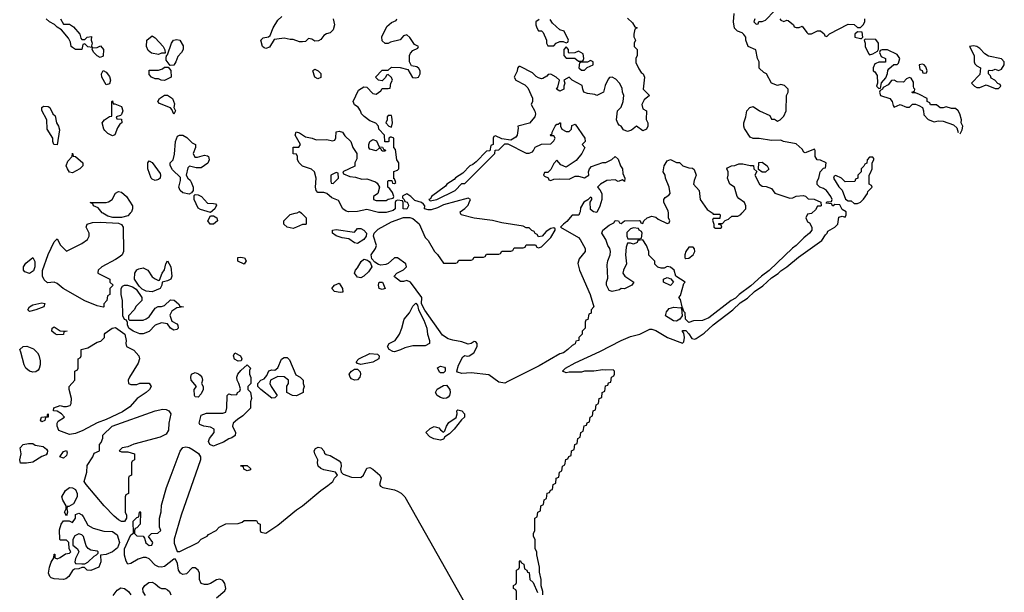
# Model space of a CAD drawing. Header units: inches. Extents: x 2601682 to 2755810, y 449311 to 584050.
# Tile 370 of 505: x 2713905 to 2720329, y 497526 to 501264. Entities that reach past the tile are written whole.
import ezdxf

# ---------------------------------------------------------------- set-up
doc = ezdxf.new("R2010")
doc.units = ezdxf.units.IN
doc.header["$MEASUREMENT"] = 0
for name, color, linetype in [('C7419', 7, 'Continuous'), ('C7510', 7, 'Continuous'), ('C7520', 7, 'Continuous')]:
    doc.layers.add(name, color=color, linetype=linetype)

msp = doc.modelspace()

# ---------------------------------------------------------------- linework, layer by layer
at = {"layer": 'C7419', "color": 2, "elevation": 2}
for points in [[(2714450, 499388), (2714410, 499395.3), (2714330, 499429.4), (2714189.8, 499509.8), (2714150, 499541.6), (2714130, 499549.6), (2714086, 499546), (2714065.1, 499565.1), (2714054.5, 499590), (2714053.8, 499626.2), (2714090, 499731.3), (2714130, 499814), (2714150, 499834), (2714171.1, 499791.1), (2714210, 499752), (2714310, 499802), (2714348, 499830), (2714358, 499850), (2714358, 499870), (2714338, 499910), (2714346, 499930), (2714380.2, 499939.8), (2714430, 499942.8), (2714550, 499936), (2714570, 499926), (2714580.7, 499910), (2714583, 499750), (2714573.4, 499730), (2714561.1, 499718.9), (2714530, 499697.6), (2714441, 499650), (2714418, 499630), (2714414, 499614), (2714414, 499610), (2714494, 499570), (2714494, 499550), (2714514, 499530), (2714494, 499510), (2714494, 499470), (2714478, 499462), (2714474, 499430), (2714454, 499410), (2714454, 499390)], [(2715170, 499929.5), (2715148.7, 499930), (2715132.7, 499950), (2715150, 499984.7), (2715170, 499982.8), (2715190.8, 499970), (2715194.8, 499950)], [(2716110, 499802), (2716090, 499808), (2716052.7, 499832.7), (2716010, 499839.3), (2715970, 499854), (2715946, 499870), (2715946, 499890), (2715970, 499894), (2716090, 499878), (2716110, 499902), (2716130, 499901), (2716150.6, 499890.6), (2716167.3, 499870), (2716164.9, 499850), (2716150.4, 499829.6)], [(2717910, 499906), (2717890, 499898), (2717866, 499874), (2717866, 499850), (2717872.7, 499832.7), (2717950, 499834), (2717962, 499838), (2717966, 499870), (2717962, 499882), (2717946, 499890), (2717942, 499902)], [(2718298, 499778), (2718270, 499778), (2718251.3, 499750), (2718244.7, 499730), (2718244.7, 499710), (2718250, 499706), (2718270, 499706.8), (2718299, 499730), (2718308.7, 499750), (2718308, 499768)], [(2713970, 499607), (2713939.1, 499619.1), (2713929.6, 499630), (2713929.6, 499650), (2713946, 499674), (2713990, 499710.8), (2714004.5, 499684.5), (2714003.8, 499650), (2713996, 499624)], [(2714770, 499486.6), (2714730, 499492.7), (2714705.2, 499505.2), (2714684, 499524), (2714653.2, 499570), (2714656, 499610), (2714669.6, 499630.4), (2714681.6, 499638.4), (2714710, 499644.9), (2714741, 499630), (2714770, 499586), (2714790, 499571.3), (2714810, 499562), (2714816.4, 499563.6), (2714835.3, 499610), (2714849.3, 499630.7), (2714858, 499670), (2714870, 499690.8), (2714891.3, 499650), (2714898, 499590), (2714891.3, 499570), (2714870, 499559), (2714834, 499550), (2714832, 499530), (2714822, 499510)], [(2715370, 499669), (2715327.9, 499687.9), (2715329.3, 499710.7), (2715346.3, 499713.7), (2715370.8, 499710), (2715382.8, 499690)], [(2716130, 499579.3), (2716110, 499583.7), (2716089.3, 499610), (2716095.3, 499630), (2716110, 499644.7), (2716133.8, 499686.2), (2716150, 499700.7), (2716174.4, 499694.4), (2716185.2, 499685.2), (2716194.8, 499674.8), (2716202.8, 499650), (2716181.4, 499618.6), (2716150, 499588.7)], [(2718150, 499528), (2718106, 499550), (2718106, 499570), (2718130, 499582), (2718152.7, 499572.7), (2718171.3, 499550)], [(2714622, 499302), (2714710, 499302), (2714730, 499311.3), (2714750, 499324.7), (2714790, 499381), (2714809.3, 499390.7), (2714830, 499390.8), (2714850, 499398.8), (2714890, 499436.3), (2714912.5, 499432.5), (2714942, 499410), (2714950, 499394), (2714974, 499390), (2714930, 499384), (2714898.8, 499361.2), (2714885.4, 499334.6), (2714896.9, 499296.9), (2714930, 499278.8), (2714937.3, 499270), (2714938.8, 499250), (2714930, 499241.2), (2714910, 499237.2), (2714889.6, 499249.6), (2714870, 499278), (2714830, 499285.2), (2714790, 499269.2), (2714750, 499229.2), (2714710, 499213.2), (2714690, 499214), (2714646, 499230), (2714618, 499250), (2714608, 499272), (2714608, 499288), (2714602, 499302), (2714590, 499306), (2714578, 499330), (2714575.3, 499430), (2714568, 499470), (2714568, 499510), (2714575.3, 499524.7), (2714589, 499531), (2714609.1, 499530.9), (2714641, 499521), (2714664.7, 499504.7), (2714702, 499450), (2714702, 499430), (2714665.4, 499394.6), (2714652, 499370), (2714614, 499330), (2714614, 499310)], [(2715996.9, 499483.1), (2715958, 499490), (2715942, 499510), (2715958, 499530), (2715990, 499544.7), (2716011.6, 499508.4), (2716014, 499486), (2716010, 499486)], [(2716270, 499502.7), (2716249.5, 499509.5), (2716245.2, 499530), (2716249.4, 499550.6), (2716272, 499550), (2716290, 499509)], [(2713970, 499358), (2713958, 499370), (2713969, 499390), (2713990, 499402.8), (2714050, 499416), (2714070, 499412), (2714062, 499390), (2714010, 499369.3)], [(2716550, 499134), (2716470, 499136), (2716418, 499122), (2716390, 499109.3), (2716350, 499096), (2716338.6, 499098.6), (2716315.3, 499110), (2716305.2, 499130), (2716315.3, 499150), (2716355.3, 499170), (2716382, 499210), (2716399, 499250), (2716414, 499310), (2716449.2, 499350), (2716470, 499394), (2716490, 499414), (2716499.6, 499399.6), (2716506, 499370), (2716542, 499302), (2716561, 499250), (2716566, 499210), (2716578, 499170), (2716578, 499150)], [(2714150, 499206.6), (2714138, 499210), (2714115.3, 499230), (2714118, 499250), (2714130, 499258), (2714170, 499232), (2714214, 499230), (2714194, 499226), (2714190, 499209.4)], [(2714630, 498882), (2714670, 498882), (2714690, 498892), (2714750, 498892), (2714762, 498870), (2714751.3, 498850), (2714731.3, 498830), (2714672, 498790), (2714623.6, 498736.4), (2714575.3, 498704.7), (2714470, 498653.2), (2714410, 498632.7), (2714318, 498582), (2714270, 498562.7), (2714230, 498556), (2714161.2, 498581.2), (2714149, 498610), (2714149.3, 498630.7), (2714157.2, 498642.8), (2714198, 498670), (2714178, 498690), (2714150, 498708.7), (2714126, 498710), (2714128, 498730), (2714170, 498744.7), (2714190, 498738), (2714210, 498738), (2714233.6, 498746.4), (2714242, 498758), (2714244, 498790), (2714228.7, 498850), (2714228, 498870), (2714266, 498910), (2714266, 498970), (2714282, 498978), (2714286, 498990), (2714286, 499050), (2714302, 499058), (2714306, 499070), (2714306, 499110), (2714350, 499122), (2714410, 499158), (2714433.6, 499166.4), (2714458, 499190), (2714458, 499210), (2714463.1, 499216.9), (2714508, 499250), (2714530, 499254.8), (2714590.9, 499210.9), (2714600.7, 499170), (2714597.3, 499150), (2714602, 499130), (2714650, 499106), (2714681.6, 499070), (2714686, 499050), (2714677.6, 499022.4), (2714621, 498930), (2714612, 498910), (2714614, 498890)], [(2713990, 498963.7), (2713970, 498969.4), (2713945.2, 498990), (2713934, 499010), (2713913.2, 499093.2), (2713905.2, 499110), (2713928, 499130), (2713952.8, 499132.8), (2713995.3, 499115.3), (2714022, 499090), (2714030, 499074), (2714038, 499038), (2714038.8, 499010), (2714033.2, 498986.8), (2714024.9, 498975.1), (2714010, 498966)], [(2715330, 499035.3), (2715307.2, 499047.2), (2715299.3, 499070), (2715309.2, 499090), (2715344.7, 499070), (2715354.8, 499050), (2715350, 499038)], [(2715710, 498809.2), (2715686, 498810), (2715648, 498830), (2715648.7, 498871.3), (2715658, 498890), (2715658, 498910), (2715630, 498932.7), (2715590, 498935.3), (2715542, 498910), (2715538, 498890), (2715544.7, 498870), (2715584.7, 498810), (2715570, 498795.3), (2715550, 498794), (2715478, 498850), (2715458, 498870), (2715458, 498890), (2715478, 498910), (2715500.4, 498919.6), (2715518, 498942), (2715530, 498970.8), (2715550, 498977.3), (2715570, 498976), (2715589.4, 498990.6), (2715612.5, 499047.5), (2715630, 499058.8), (2715650, 499058), (2715664.5, 499044.5), (2715706, 498946), (2715734, 498930), (2715754, 498910), (2715754, 498890), (2715762, 498870), (2715754, 498850), (2715754, 498830)], [(2716130, 499013.2), (2716110, 499019), (2716101.2, 499030), (2716118, 499050), (2716190, 499084.4), (2716239.5, 499079.5), (2716250.7, 499070), (2716247.3, 499050), (2716210, 499027.8)], [(2715170, 498479), (2715145.2, 498490), (2715136, 498510), (2715142.7, 498530), (2715174, 498570), (2715174, 498590), (2715150, 498604), (2715106, 498610), (2715081.2, 498621.2), (2715075.3, 498630), (2715086.3, 498673.7), (2715090, 498682), (2715124.7, 498695.3), (2715230, 498694.8), (2715250, 498702), (2715257.2, 498730), (2715258, 498810), (2715270, 498822), (2715290, 498814), (2715322, 498818), (2715326, 498830), (2715342, 498838), (2715346, 498854), (2715335.3, 498890), (2715324, 498910), (2715321.2, 498930), (2715329.2, 498950), (2715347.2, 498972.8), (2715390, 499011), (2715411.3, 498990), (2715405.4, 498974.6), (2715404.7, 498950), (2715412.7, 498927.3), (2715414, 498890), (2715394, 498870), (2715394, 498850), (2715411.6, 498831.6), (2715418, 498790), (2715412, 498770), (2715411.6, 498728.4), (2715362, 498678), (2715325.1, 498654.9), (2715297.3, 498630), (2715294, 498610), (2715314, 498570), (2715310.5, 498549.5), (2715290, 498534), (2715270, 498528.7), (2715234.4, 498505.6), (2715190, 498488.7)], [(2716090, 498911.5), (2716070, 498919.6), (2716060.5, 498930), (2716055.6, 498950), (2716060.7, 498959.3), (2716069.7, 498970.3), (2716090, 498982), (2716110, 498982.8), (2716125.8, 498965.8), (2716128.4, 498950), (2716124.4, 498930), (2716110, 498914)], [(2716650, 498958), (2716643.1, 498963.1), (2716630, 498992), (2716650, 499002), (2716676, 498996), (2716682, 498990), (2716682, 498970), (2716670, 498958)], [(2715070, 498799), (2715050, 498802), (2715046, 498810), (2715044, 498850), (2715058, 498870), (2715023.7, 498910), (2715022, 498930), (2715026.6, 498950), (2715050, 498960.5), (2715072, 498952), (2715082.8, 498942.8), (2715094, 498930), (2715098.8, 498910), (2715092, 498890), (2715102, 498870), (2715102.8, 498850), (2715090, 498821.2)], [(2716670, 498791.8), (2716650, 498797.6), (2716629.2, 498810), (2716618, 498830), (2716628.1, 498851.9), (2716670, 498876.3), (2716690, 498877.3), (2716710.4, 498850), (2716713, 498830), (2716708.4, 498811.6), (2716700.7, 498799.3), (2716690, 498792.7)], [(2714570, 498442), (2714610, 498442), (2714654, 498430), (2714654, 498390), (2714638, 498382), (2714634, 498370), (2714634, 498290), (2714618, 498282), (2714614, 498270), (2714614, 498170), (2714598, 498162), (2714594, 498150), (2714594, 498050), (2714602, 498030), (2714602, 498010), (2714590, 497988), (2714568.7, 497988.7), (2714550, 497998), (2714522, 498022), (2714457.2, 498090), (2714339.5, 498230), (2714326.6, 498250), (2714342.4, 498310), (2714345.4, 498354.6), (2714382, 498410), (2714390, 498434), (2714426, 498450), (2714426, 498490), (2714436.4, 498503.6), (2714447.3, 498532.7), (2714448.4, 498551.6), (2714509, 498611), (2714788.9, 498711.1), (2714838, 498722), (2714859.8, 498719.8), (2714878, 498710), (2714890.8, 498690), (2714878.4, 498630), (2714875.1, 498584.9), (2714861.7, 498558.3), (2714822, 498538), (2714650, 498493.2), (2714610, 498475.3), (2714574, 498470), (2714554, 498450)], [(2714050, 498638), (2714042, 498650), (2714048, 498670), (2714086, 498674), (2714086, 498686), (2714092, 498692), (2714091.3, 498670), (2714074, 498666), (2714070, 498648)], [(2716650, 498518), (2716607.3, 498527.3), (2716581.1, 498541.1), (2716554, 498570), (2716583.8, 498596.2), (2716610, 498608.4), (2716639.9, 498599.9), (2716650, 498586), (2716670, 498571.3), (2716679.3, 498580.7), (2716689.2, 498610), (2716705.6, 498634.4), (2716752.9, 498667.1), (2716759, 498690), (2716758, 498710), (2716763.1, 498716.9), (2716790, 498710.8), (2716806, 498690), (2716806, 498670), (2716787.3, 498652.7), (2716740.7, 498590), (2716710, 498561.2), (2716679.6, 498540.4), (2716670, 498526)], [(2713910, 498369.2), (2713905.2, 498390), (2713915.3, 498430), (2713908.7, 498470), (2713928, 498490), (2713962, 498498), (2713990, 498498), (2714006.8, 498486.8), (2714058, 498478), (2714081, 498461), (2714086, 498450), (2714085.4, 498434.6), (2714077.3, 498422.7), (2714050, 498412.7), (2713990, 498375.6), (2713950, 498369.5)], [(2714190, 498401.2), (2714168, 498410), (2714190, 498444.7), (2714211.3, 498451.3), (2714215.3, 498435.3), (2714210, 498418)], [(2715390, 498318), (2715368, 498330), (2715366, 498346), (2715346, 498350), (2715350, 498354), (2715390, 498354), (2715410, 498334), (2715410, 498326)], [(2714210, 498026), (2714198, 498050), (2714208, 498070), (2714208.7, 498090), (2714187.2, 498127.2), (2714181.2, 498150), (2714204, 498190), (2714230, 498211), (2714250, 498206.8), (2714270, 498196), (2714279.1, 498170), (2714279.1, 498150), (2714256.3, 498103.7), (2714226, 498086), (2714214, 498086), (2714212, 498070), (2714218, 498050)], [(2714369.1, 497669.1), (2714346, 497670), (2714327.3, 497687.3), (2714310, 497688), (2714290, 497678), (2714263.6, 497676.4), (2714250, 497668), (2714226, 497630), (2714205.5, 497614.5), (2714190, 497609.3), (2714130, 497613.2), (2714110, 497621.2), (2714101.2, 497630), (2714093.2, 497650), (2714099.3, 497690), (2714110, 497722), (2714128, 497750), (2714130, 497774), (2714134, 497774), (2714134, 497750), (2714150, 497744.7), (2714170, 497752), (2714204, 497776), (2714230, 497782), (2714238, 497790), (2714228, 497810), (2714226, 497850), (2714210, 497866), (2714170, 497866), (2714168, 497870), (2714165.6, 497934.4), (2714175.3, 497970), (2714190, 497992), (2714227.3, 497992.7), (2714250, 497982), (2714268.7, 498010), (2714270, 498034), (2714290, 498042), (2714310, 498032), (2714319.8, 498019.8), (2714350, 497964.7), (2714383.5, 497943.5), (2714454, 497926), (2714510, 497922), (2714541, 497901), (2714556, 497850), (2714544, 497816), (2714510, 497789), (2714470, 497773.2), (2714432.7, 497767.3), (2714435.3, 497724.7), (2714422, 497690)], [(2714290, 497908), (2714265.4, 497894.6), (2714252, 497870), (2714252.7, 497832.7), (2714282, 497810), (2714291.3, 497790), (2714270, 497746), (2714264.7, 497724.7), (2714270, 497714), (2714310, 497712), (2714330, 497712), (2714350, 497722), (2714390, 497762), (2714406, 497770), (2714418, 497782), (2714418, 497790), (2714410, 497795.3), (2714370, 497801.2), (2714352.5, 497812.5), (2714339, 497830), (2714322, 497890), (2714310, 497902)]]:
    msp.add_lwpolyline(points, close=True, dxfattribs=at)
for points in [[(2714625.1, 500000), (2714610, 499983.7), (2714570, 499972.7), (2714513.6, 499973.6), (2714481.2, 499981.2), (2714447.5, 500000)], [(2715742.6, 500000), (2715774, 499970), (2715774, 499930), (2715770, 499926), (2715750, 499926), (2715710, 499908.7), (2715690, 499902), (2715650, 499909), (2715628, 499930), (2715628, 499950), (2715670, 499991.3), (2715702.8, 500000)], [(2717557.9, 500000), (2717552.7, 499987.3), (2717510, 499988), (2717474.4, 499945.6), (2717452, 499930), (2717434, 499910), (2717550, 499842), (2717562, 499830), (2717594, 499770), (2717594, 499750), (2717556, 499704), (2717546.8, 499673.2), (2717557.1, 499630), (2717626, 499470), (2717651.3, 499388.7), (2717634, 499370), (2717632.7, 499347.3), (2717618, 499342), (2717612.7, 499307.3), (2717598, 499302), (2717594, 499290), (2717594, 499250), (2717574, 499230), (2717574, 499210), (2717554, 499190), (2717554, 499170), (2717534, 499166), (2717530, 499148), (2717510, 499138), (2717482, 499110), (2717452, 499090), (2717430, 499082), (2717295.2, 499004.8), (2717090, 498902), (2717070, 498892), (2717030, 498898), (2716966.6, 498946.6), (2716850, 498959), (2716790, 498955.3), (2716762, 498962), (2716758, 498970), (2716768.4, 499008.4), (2716797.2, 499062.8), (2716810, 499071.3), (2716827.3, 499067.3), (2716838, 499070), (2716868.7, 499090), (2716889, 499130), (2716888.7, 499150), (2716880.4, 499160.4), (2716870, 499164), (2716850.7, 499149.3), (2716830, 499145.2), (2716790, 499162), (2716730, 499171.5), (2716700.8, 499180.8), (2716663.6, 499203.6), (2716548.7, 499368.7), (2716526, 499410), (2716528, 499450), (2716454, 499550), (2716430, 499562), (2716410, 499555.3), (2716390, 499555.3), (2716350, 499586), (2716348, 499590), (2716366, 499610), (2716410, 499631), (2716429, 499650), (2716425.2, 499670), (2716370, 499709.2), (2716350.9, 499709.1), (2716308.4, 499671.6), (2716294.6, 499665.4), (2716262, 499662), (2716246.3, 499666.3), (2716222, 499682), (2716202.7, 499702.7), (2716197.2, 499730), (2716226, 499770), (2716234, 499790), (2716213.2, 499850), (2716217.2, 499870), (2716244.1, 499895.9), (2716330, 499944.7), (2716410, 499972), (2716450, 499972), (2716470, 499966), (2716510.6, 499930.6), (2716550, 499842), (2716570, 499822), (2716612, 499750), (2716631.1, 499731.1), (2716670, 499674), (2716750, 499674), (2716762, 499678), (2716770, 499694), (2716850, 499694), (2716862, 499698), (2716870, 499714), (2716930, 499714), (2716942, 499718), (2716950, 499734), (2717030, 499734), (2717042, 499738), (2717050, 499754), (2717110, 499754), (2717122, 499758), (2717130, 499774), (2717190, 499774), (2717202, 499778), (2717210, 499794), (2717270, 499794), (2717278, 499778), (2717290, 499774), (2717310, 499782), (2717370, 499842), (2717398, 499890), (2717398, 499898), (2717390, 499906), (2717370, 499902), (2717339.6, 499880.4), (2717314, 499850), (2717290, 499846), (2717282, 499862), (2717267.3, 499867.3), (2717262, 499882), (2717247.3, 499887.3), (2717230, 499906), (2717210, 499906), (2717190, 499915.3), (2717050, 499939), (2716990, 499954), (2716870, 499969.2), (2716786, 499990), (2716782, 500000)], [(2717318, 497510), (2717318, 497530), (2717308, 497568), (2717308, 497610), (2717296.4, 497656.4), (2717295.3, 497690), (2717278, 497770), (2717278, 497790), (2717268.7, 497810), (2717268, 497870), (2717258, 497890), (2717258, 497910), (2717266, 497930), (2717266, 498010), (2717282, 498018), (2717286, 498050), (2717302, 498058), (2717306, 498090), (2717322, 498098), (2717326, 498130), (2717342, 498138), (2717347.3, 498172.7), (2717362, 498178), (2717367.3, 498192.7), (2717382, 498198), (2717386, 498230), (2717402, 498238), (2717406, 498270), (2717422, 498278), (2717426, 498310), (2717442, 498318), (2717446, 498350), (2717462, 498358), (2717467.3, 498392.7), (2717482, 498398), (2717487.3, 498412.7), (2717502, 498418), (2717506, 498450), (2717522, 498458), (2717526, 498490), (2717542, 498498), (2717546, 498530), (2717562, 498538), (2717566, 498570), (2717582, 498578), (2717587.3, 498612.7), (2717602, 498618), (2717607.3, 498632.7), (2717622, 498638), (2717626, 498670), (2717642, 498678), (2717646, 498710), (2717662, 498718), (2717666, 498750), (2717682, 498758), (2717686, 498790), (2717702, 498798), (2717706, 498830), (2717722, 498838), (2717727.3, 498872.7), (2717742, 498878), (2717747.3, 498892.7), (2717762, 498898), (2717766, 498930), (2717782, 498938), (2717786, 498950), (2717786, 498970), (2717778, 498978), (2717730, 498975.3), (2717710, 498979), (2717651.3, 498968.7), (2717590, 498968.7), (2717570, 498962), (2717490, 498962), (2717470, 498958), (2717446, 498970), (2717466, 498990), (2717530, 499024.7), (2717690, 499098), (2717829.3, 499170.7), (2717890, 499196), (2717950, 499211), (2718016.4, 499243.6), (2718030, 499244.7), (2718054.8, 499234.8), (2718131, 499190), (2718230, 499152), (2718238, 499162), (2718242, 499190), (2718238, 499218), (2718228.7, 499228.7), (2718230, 499234), (2718250, 499234), (2718270, 499214), (2718290, 499182), (2718310, 499178), (2718318, 499182), (2718370, 499218), (2718430, 499271.3), (2718558, 499370), (2718605.2, 499414.8), (2718653.2, 499446.8), (2718698, 499490), (2718753.2, 499526.8), (2718810, 499578), (2718853.2, 499606.8), (2718870, 499624.7), (2718910, 499651.3), (2718986.3, 499713.7), (2719138, 499822), (2719161.2, 499858.8), (2719174, 499870), (2719176.4, 499883.6), (2719222, 499910), (2719242, 499930), (2719250, 499974), (2719270, 499982), (2719290, 499974), (2719298, 499990), (2719298, 500000)], [(2719072.1, 500000), (2719070, 499998), (2719045.4, 499994.6), (2719034, 499970), (2719044.7, 499944.7), (2719056.9, 499936.9), (2719072, 499910), (2719072, 499890), (2719058, 499870), (2719019.8, 499840.2), (2718970.7, 499789.3), (2718947.1, 499772.9), (2718794, 499626), (2718744.7, 499590), (2718674.4, 499525.6), (2718598, 499470), (2718574.4, 499445.6), (2718546, 499430), (2718401.6, 499318.4), (2718359.9, 499300.1), (2718301.6, 499298.4), (2718270, 499288), (2718248, 499310), (2718246, 499350), (2718238, 499358), (2718230, 499386), (2718222, 499378), (2718226, 499330), (2718211.1, 499308.9), (2718190, 499295.3), (2718170, 499299), (2718118, 499330), (2718124, 499356), (2718142, 499378), (2718173.6, 499386.4), (2718218, 499382), (2718226, 499390), (2718216.4, 499436.4), (2718206, 499450), (2718216.4, 499463.6), (2718238, 499542), (2718246, 499550), (2718186, 499590), (2718175.3, 499630), (2718150, 499648), (2718130, 499653.2), (2718110, 499642), (2718090, 499642), (2718068.7, 499648.7), (2718049.1, 499669.1), (2718048, 499688), (2718010, 499726), (2718008.7, 499750), (2717995.3, 499790), (2717970, 499826), (2717938, 499822), (2717934, 499810), (2717910, 499798), (2717890, 499806), (2717870, 499806), (2717862, 499778), (2717858, 499730), (2717864.7, 499670), (2717844.7, 499630), (2717841, 499610), (2717852, 499590), (2717912, 499550), (2717898, 499530), (2717850, 499508), (2717830, 499508.7), (2717818.5, 499501.5), (2717770, 499489), (2717750, 499495.3), (2717733.2, 499530), (2717734, 499550), (2717742.7, 499577.3), (2717737.2, 499662.8), (2717742, 499690), (2717757.2, 499730), (2717759, 499750), (2717755.3, 499770), (2717742, 499790), (2717729, 499830), (2717704, 499870), (2717709.2, 499890.8), (2717750, 499922), (2717782, 499938), (2717790, 499954), (2717811.6, 499951.6), (2717818, 499938), (2717830, 499934), (2717850, 499952), (2717947.3, 499952.7), (2717954, 499950), (2717958, 499938), (2717970, 499934), (2717978, 499950), (2717998, 499970), (2718030, 499981), (2718054.4, 499974.4), (2718070, 499962), (2718130, 499934), (2718142, 499938), (2718146, 499950), (2718138, 499970), (2718137, 500000)], [(2718426, 500000), (2718430, 499994), (2718470, 499994), (2718474, 499990), (2718472.7, 499967.3), (2718430, 499966), (2718425.4, 499954.6), (2718434, 499930), (2718434, 499910), (2718443.6, 499903.6), (2718476.4, 499903.6), (2718486, 499910), (2718482, 499922), (2718467.3, 499927.3), (2718467.3, 499932.7), (2718490, 499934), (2718507.3, 499952.7), (2718530, 499962), (2718550, 499982), (2718590, 499982), (2718610, 499992), (2718616.7, 500000)], [(2715189.8, 497490.2), (2715244.4, 497535.6), (2715249.6, 497550), (2715242.8, 497582.8), (2715230, 497603.7), (2715211.6, 497611.6), (2715190, 497607), (2715150, 497582.9), (2715130, 497577), (2715110, 497576), (2715090, 497584), (2715077.2, 497610), (2715079.3, 497650), (2715069.2, 497670), (2715050, 497686), (2715030, 497685.2), (2714993.7, 497646.3), (2714970, 497642.9), (2714954, 497650), (2714942, 497670), (2714934.8, 497714.8), (2714922, 497742), (2714910, 497742), (2714850, 497695.1), (2714830, 497689.3), (2714810, 497692.3), (2714790, 497702.7), (2714750, 497745.2), (2714730, 497752.7), (2714710, 497752.3), (2714677.5, 497742.5), (2714630, 497714), (2714610, 497709), (2714599, 497730), (2714589.1, 497769.1), (2714588, 497810), (2714630, 497902), (2714648, 497912), (2714646, 497990), (2714670, 498014), (2714682, 498018), (2714686, 498050), (2714690, 498054), (2714694, 498050), (2714691.3, 497970), (2714670, 497946), (2714658, 497942), (2714654, 497930), (2714654, 497910), (2714670, 497894), (2714711.6, 497891.6), (2714719.6, 497879.6), (2714727.9, 497847.9), (2714750, 497832), (2714767.3, 497832.7), (2714774, 497850), (2714746, 497890), (2714766, 497910), (2714807.3, 497912.7), (2714826, 497930), (2714818, 497950), (2714818, 498010), (2714828.4, 498051.6), (2714830, 498094), (2714864, 498210), (2714893.2, 498290), (2714952.7, 498447.3), (2714969.1, 498470.9), (2714990, 498474.8), (2715010, 498470.8), (2715036.5, 498456.5), (2715071.6, 498431.6), (2715084.4, 498410), (2715084.9, 498390), (2714958.8, 498030), (2714912.7, 497872.7), (2714912.7, 497847.3), (2714932.7, 497792.7), (2714950, 497792), (2715070, 497852), (2715090, 497872), (2715128.4, 497891.6), (2715136.4, 497903.6), (2715186, 497930), (2715206, 497950), (2715250, 497972), (2715330, 497974), (2715356.4, 497983.6), (2715370, 497994), (2715450, 497994), (2715458, 497978), (2715474, 497970), (2715474, 497930), (2715478, 497918), (2715510, 497912), (2715590, 497964.7), (2715710, 498064.7), (2715750, 498091.3), (2715870, 498191.3), (2715916.5, 498223.5), (2715948, 498250), (2715958, 498270), (2715978, 498290), (2715966, 498310), (2715890, 498325.2), (2715870, 498333.2), (2715853.2, 498350), (2715847, 498370), (2715849.3, 498390), (2715829.6, 498430), (2715827, 498450), (2715835.1, 498464.9), (2715853.2, 498473.2), (2715871, 498470), (2715890.4, 498450.4), (2715894.4, 498434.4), (2715904.5, 498424.5), (2715930, 498418), (2715990, 498384), (2715999.3, 498370), (2716003, 498350), (2715998.8, 498330), (2716002, 498310), (2716016.3, 498296.3), (2716070, 498278.4), (2716130, 498274.8), (2716149, 498290), (2716170, 498336), (2716190, 498340.7), (2716210, 498330.8), (2716254.8, 498290), (2716262.8, 498270), (2716252, 498230), (2716259.6, 498219.6), (2716274, 498210), (2716350, 498194.9), (2716370, 498186.7), (2716393.3, 498173.3), (2716417.1, 498150), (2716891, 497310)], [(2717147.3, 497452.7), (2717146, 497530), (2717142, 497542), (2717126, 497550), (2717126, 497570), (2717142, 497578), (2717146, 497590), (2717146, 497670), (2717162, 497678), (2717166, 497690), (2717166, 497730), (2717170, 497734), (2717178, 497718), (2717194, 497710), (2717198, 497678), (2717214, 497670), (2717218, 497658), (2717230, 497654), (2717234, 497610), (2717254, 497590), (2717283.6, 497523.6)], [(2714725.6, 497505.6), (2714710, 497528), (2714709.4, 497550.6), (2714722, 497570), (2714748, 497590), (2714770, 497591), (2714790, 497582), (2714816.9, 497556.9), (2714831, 497551), (2714854, 497550), (2714870, 497542), (2714882, 497530), (2714892, 497510)], [(2714514.6, 497505.4), (2714541.2, 497538.8), (2714565.2, 497554.8), (2714590, 497551), (2714616, 497530), (2714630.8, 497510)]]:
    msp.add_lwpolyline(points, dxfattribs=at)
at = {"layer": 'C7510', "color": 2, "elevation": 2}
for points in [[(2719298, 500000), (2719298, 500010), (2719270, 500026), (2719254.6, 500054.6), (2719222, 500058), (2719210, 500046), (2719202, 500062), (2719167.3, 500067.3), (2719170, 500074), (2719202, 500078), (2719206, 500090), (2719198, 500110), (2719168, 500150), (2719150, 500162), (2719126, 500170), (2719108.4, 500188.4), (2719108, 500210), (2719118, 500230), (2719128, 500270), (2719150, 500294), (2719162, 500298), (2719166, 500330), (2719130, 500348), (2719108, 500350), (2719095.3, 500370), (2719095.3, 500410), (2719090, 500418), (2719030, 500395.3), (2719020.2, 500400.2), (2719010, 500418), (2718970, 500453.2), (2718888.9, 500468.9), (2718870, 500478), (2718810, 500475.3), (2718730, 500489), (2718690, 500488.7), (2718670, 500498), (2718634.6, 500554.6), (2718628.7, 500570), (2718628.7, 500590), (2718642, 500630), (2718648.7, 500670), (2718668, 500690), (2718690, 500698), (2718732, 500670), (2718798, 500638), (2718810, 500614), (2718830, 500614), (2718850, 500602), (2718866, 500610), (2718890, 500634), (2718906, 500670), (2718908, 500770), (2718918, 500790), (2718918, 500810), (2718894, 500834), (2718870, 500842), (2718850, 500835.3), (2718809.2, 500849.2), (2718778, 500910), (2718760.2, 500920.2), (2718730, 500948), (2718728.7, 500990), (2718718, 501010), (2718708, 501068), (2718658, 501090), (2718642, 501130), (2718642, 501150), (2718630, 501168), (2718618, 501178), (2718589.1, 501189.1), (2718569.2, 501209.2), (2718561.2, 501250), (2718565.6, 501305.6)], [(2718702, 501270), (2718694, 501250), (2718710, 501234), (2718722, 501238), (2718728, 501252), (2718750, 501252), (2718770, 501262), (2718830, 501322)], [(2714171, 501270), (2714190, 501234), (2714230, 501234), (2714256.9, 501216.9), (2714298, 501170), (2714303.6, 501143.6), (2714310, 501134), (2714330, 501134), (2714346, 501150), (2714374, 501154), (2714371.3, 501130), (2714378, 501110), (2714374, 501094), (2714378, 501082), (2714350, 501086), (2714330, 501106), (2714318, 501102), (2714310, 501069), (2714270, 501069.3), (2714250, 501082), (2714242, 501090), (2714236.4, 501116.4), (2714223.1, 501143.1), (2714179, 501199), (2714150, 501215.3), (2714132.5, 501232.5), (2714099, 501250), (2714078, 501270)], [(2715950.8, 501270), (2715958.8, 501230), (2715950, 501198), (2715930, 501179), (2715907.1, 501172.9), (2715890, 501162), (2715870, 501135.3), (2715854, 501126), (2715830, 501124), (2715810, 501138), (2715790, 501142), (2715770, 501122), (2715750, 501119), (2715730, 501119), (2715690, 501134), (2715670, 501134), (2715630, 501144), (2715582, 501138), (2715565.4, 501134.6), (2715534.6, 501085.4), (2715510, 501077.2), (2715500.2, 501080.2), (2715488.7, 501090), (2715478, 501130), (2715494.6, 501145.4), (2715528.7, 501151.3), (2715539, 501161), (2715559, 501210), (2715590, 501262), (2715615.3, 501284.7)], [(2716782, 500000), (2716778, 500010), (2716808.4, 500031.6), (2716830, 500054), (2716838, 500070), (2716846, 500090), (2716830, 500098), (2716670, 500055.3), (2716630, 500035.3), (2716590, 500022), (2716570, 500022), (2716546, 500030), (2716548, 500050), (2716540.4, 500060.4), (2716526, 500070), (2716484, 500084), (2716458, 500110), (2716430, 500128), (2716404.7, 500115.3), (2716402, 500110), (2716402, 500102), (2716414, 500090), (2716418, 500078), (2716432.7, 500072.7), (2716439.6, 500059.6), (2716442, 500050), (2716430, 500028), (2716406, 500030), (2716406, 500070), (2716402, 500082), (2716370, 500086), (2716358, 500082), (2716354, 500070), (2716354, 500030), (2716342, 500018), (2716295.3, 500004.7), (2716245.6, 500005.6), (2716170, 500024), (2716110, 500012.7), (2716050, 500009.3), (2716034.5, 500014.5), (2716014, 500030), (2715984, 500084), (2715941.2, 500101.2), (2715910, 500128.7), (2715890, 500135.3), (2715850, 500135.3), (2715839, 500150), (2715834, 500170), (2715839.3, 500230), (2715828.7, 500270), (2715809.1, 500289.1), (2715750, 500308.7), (2715728, 500330), (2715718, 500350), (2715718, 500370), (2715710, 500386), (2715688.4, 500388.4), (2715688.9, 500431.1), (2715727.3, 500432.7), (2715738, 500450), (2715702, 500510), (2715708.4, 500531.6), (2715730, 500524.7), (2715770, 500498.8), (2715814, 500490), (2715839.6, 500479.6), (2715910, 500481), (2715946, 500474), (2715962, 500478), (2715967.3, 500492.7), (2715968.9, 500531.1), (2715990, 500536), (2716012, 500530), (2716025.4, 500505.4), (2716064.7, 500470), (2716078, 500430), (2716104.7, 500390), (2716103.6, 500356.4), (2716092, 500330), (2716091.6, 500308.4), (2716014, 500270), (2716018, 500258), (2716059.6, 500239.6), (2716096, 500236), (2716136.4, 500223.6), (2716170, 500224.7), (2716226, 500206), (2716238, 500198), (2716252, 500170), (2716242, 500130), (2716214, 500110), (2716214, 500090), (2716230, 500084.7), (2716295.3, 500084.7), (2716310, 500092), (2716342, 500098), (2716346, 500110), (2716336.4, 500136.4), (2716320.4, 500160.4), (2716306, 500170), (2716306, 500210), (2716310, 500214), (2716334, 500214), (2716338, 500198), (2716350, 500194), (2716358, 500202), (2716350, 500226), (2716346, 500226), (2716346, 500274), (2716370, 500282), (2716378, 500290), (2716378, 500330), (2716366, 500350), (2716356.4, 500416.4), (2716346, 500430), (2716346, 500490), (2716330, 500498), (2716323.6, 500496.4), (2716314, 500490), (2716314, 500470), (2716310, 500466), (2716287.3, 500467.3), (2716286, 500510), (2716248.4, 500548.4), (2716246, 500570), (2716228.4, 500588.4), (2716190, 500604), (2716152.5, 500632.5), (2716135.3, 500650), (2716129, 500670), (2716113.2, 500693.2), (2716089.4, 500709.4), (2716081.2, 500730), (2716116, 500804), (2716150, 500826), (2716170, 500824.7), (2716210, 500782), (2716230, 500778), (2716260.4, 500799.6), (2716270, 500814), (2716310, 500814), (2716322, 500818), (2716326, 500850), (2716338, 500870), (2716330, 500886), (2716310, 500906), (2716298, 500902), (2716292.7, 500887.3), (2716270, 500866), (2716246, 500870), (2716226, 500890), (2716270, 500934), (2716310, 500934), (2716330, 500954), (2716387.3, 500952.7), (2716438, 500938), (2716466.8, 500886.8), (2716490, 500884.7), (2716506, 500890), (2716518, 500910), (2716518, 500930), (2716510, 500946), (2716496.4, 500956.4), (2716462, 500962), (2716448.7, 500990), (2716448.7, 501030), (2716454.6, 501045.4), (2716470, 501062), (2716502, 501078), (2716506, 501090), (2716481.2, 501101.2), (2716450, 501148), (2716430, 501166), (2716410, 501158), (2716386.8, 501133.2), (2716323.6, 501116.4), (2716310, 501108), (2716290, 501108), (2716270, 501126), (2716268.4, 501151.6), (2716300.2, 501219.8), (2716330, 501246), (2716362, 501258), (2716366, 501270)], [(2717870, 501274), (2717903.6, 501243.6), (2717918, 501218), (2717934, 501210), (2717918, 501202), (2717912, 501170), (2717912.7, 501152.7), (2717922, 501130), (2717914, 501110), (2717914, 501090), (2717934, 501070), (2717934, 501030), (2717924.7, 501010), (2717925.4, 500985.4), (2717943.6, 500943.6), (2717959.6, 500919.6), (2717972, 500910), (2717982, 500890), (2717972, 500810), (2718014, 500770), (2717979.6, 500740.4), (2717964.7, 500710), (2717970, 500682), (2717994, 500670), (2717991.6, 500611.6), (2718002, 500590), (2718002, 500570), (2717994, 500550), (2717970, 500538), (2717930, 500568), (2717897.3, 500542.7), (2717870, 500534), (2717845.2, 500545.2), (2717830, 500568), (2717816.4, 500576.4), (2717808.4, 500588.4), (2717798, 500610), (2717806, 500670), (2717830, 500694), (2717842, 500730), (2717846, 500770), (2717838, 500790), (2717836.4, 500816.4), (2717818, 500850), (2717795.3, 500875.3), (2717770, 500888), (2717752.7, 500887.3), (2717743.6, 500876.4), (2717725.4, 500834.6), (2717714, 500790), (2717670, 500768.7), (2717656.4, 500776.4), (2717610, 500782), (2717586, 500790), (2717578, 500810), (2717575.3, 500835.3), (2717508.7, 500868.7), (2717490, 500888), (2717454, 500870), (2717462, 500850), (2717454, 500830), (2717454, 500810), (2717430, 500798), (2717408, 500810), (2717416.4, 500823.6), (2717426, 500870), (2717406, 500890), (2717370, 500908), (2717352.7, 500907.3), (2717343.6, 500896.4), (2717318.8, 500881.2), (2717310, 500879), (2717290, 500884), (2717273.6, 500893.6), (2717250, 500918), (2717170, 500958), (2717162, 500958), (2717152.7, 500947.3), (2717151.6, 500928.4), (2717132, 500890), (2717142, 500870), (2717199.8, 500839.8), (2717219.8, 500819.8), (2717250.8, 500750.8), (2717250.9, 500729.1), (2717242, 500710), (2717266.4, 500666.4), (2717270.8, 500650), (2717266.8, 500630), (2717230.7, 500589.3), (2717154, 500570), (2717156.9, 500556.9), (2717150.7, 500509.3), (2717142.8, 500497.2), (2717110, 500478), (2717050, 500486), (2717010, 500506), (2716998, 500502), (2716994, 500490), (2716994, 500450), (2716978, 500442), (2716972.7, 500407.3), (2716950, 500406), (2716883.6, 500336.4), (2716862, 500318), (2716842, 500310), (2716796.9, 500263.1), (2716747.5, 500232.5), (2716738.8, 500221.2), (2716692, 500190), (2716682.8, 500177.2), (2716592, 500110), (2716584.7, 500095.3), (2716574, 500090), (2716582, 500082), (2716626, 500090), (2716746, 500150), (2716790, 500194), (2716810, 500194), (2717006, 500390), (2717007.3, 500412.7), (2717030, 500414), (2717070, 500454), (2717090, 500454), (2717210, 500392), (2717230, 500392), (2717250, 500402), (2717258, 500410), (2717267.3, 500432.7), (2717308.4, 500451.6), (2717370, 500454), (2717390, 500474), (2717398, 500490), (2717390, 500506), (2717370, 500506), (2717366, 500510), (2717378, 500522), (2717378, 500530), (2717398, 500570), (2717410, 500582), (2717418, 500582), (2717430, 500591.3), (2717434, 500590), (2717434, 500570), (2717442, 500550), (2717470, 500534), (2717490, 500534), (2717506, 500550), (2717507.3, 500572.7), (2717530, 500582), (2717592, 500490), (2717594, 500470), (2717574, 500450), (2717592, 500430), (2717572, 500390), (2717534.8, 500345.2), (2717470, 500302), (2717436.4, 500316.4), (2717410, 500346), (2717390, 500326), (2717370, 500286), (2717350, 500266), (2717330, 500266), (2717322, 500250), (2717330, 500242), (2717352.7, 500232.7), (2717358, 500218), (2717370, 500214), (2717390, 500222), (2717430, 500224.7), (2717490, 500222), (2717530, 500242), (2717550, 500242), (2717590, 500232), (2717618, 500250), (2717615.3, 500270), (2717622, 500290), (2717634.6, 500305.4), (2717710, 500331.3), (2717730, 500332), (2717768.4, 500351.6), (2717790, 500372), (2717810, 500354), (2717824.7, 500310), (2717838, 500290), (2717839.6, 500259.6), (2717852, 500230), (2717850, 500208), (2717838, 500218), (2717810, 500208), (2717790, 500218), (2717735.3, 500215.3), (2717694, 500190), (2717674, 500170), (2717690, 500154), (2717702, 500130), (2717702, 500090), (2717690, 500046), (2717670, 500006), (2717648.7, 500008.7), (2717630, 500026), (2717627.3, 500072.7), (2717638, 500090), (2717638, 500098), (2717630, 500106), (2717612.7, 500087.3), (2717586.4, 500073.6), (2717563.5, 500036.5), (2717562, 500010), (2717557.9, 500000)], [(2717294.8, 501265.2), (2717272, 501250), (2717272, 501230), (2717278, 501210), (2717290, 501192), (2717310, 501192), (2717319.8, 501179.8), (2717342, 501130), (2717342, 501110), (2717350, 501094), (2717390, 501094), (2717406, 501110), (2717430, 501122), (2717450, 501122), (2717470, 501114), (2717482, 501118), (2717486, 501130), (2717458, 501190), (2717430, 501198), (2717382, 501242), (2717365.6, 501265.6)], [(2718864.7, 501270), (2718870, 501262), (2718890, 501252), (2718910, 501262), (2718919.6, 501259.6), (2718954, 501230), (2718958, 501218), (2718970, 501214), (2718990, 501214), (2719010, 501222), (2719039.6, 501179.6), (2719050, 501172), (2719070, 501172), (2719110, 501192), (2719130, 501192), (2719152.7, 501172.7), (2719158, 501158), (2719170, 501154), (2719188, 501172), (2719310, 501234), (2719350, 501232), (2719370, 501214), (2719390, 501214), (2719408.4, 501231.6), (2719418, 501250), (2719418, 501270)], [(2720000, 500684.5), (2719985.2, 500685.2), (2719950, 500695.3), (2719930, 500688), (2719910, 500688), (2719887.3, 500707.3), (2719848, 500708), (2719842, 500722), (2719826, 500730), (2719826, 500750), (2719776.4, 500776.4), (2719750, 500786), (2719730, 500786), (2719726, 500790), (2719742, 500798), (2719746, 500810), (2719738, 500818), (2719735.3, 500830), (2719736.4, 500856.4), (2719722, 500882), (2719710, 500886), (2719690, 500878), (2719670, 500855.3), (2719630, 500859), (2719610, 500868.7), (2719592, 500868), (2719570, 500838), (2719538, 500822), (2719534, 500810), (2719518, 500802), (2719514, 500790), (2719522, 500770), (2719582, 500750), (2719598, 500730), (2719603.6, 500703.6), (2719610, 500694), (2719650, 500711.3), (2719690, 500694), (2719710, 500694), (2719730, 500712), (2719750, 500712), (2719770, 500704.7), (2719794, 500690), (2719802, 500670), (2719803.6, 500643.6), (2719831.6, 500611.6), (2719870, 500598), (2719896.5, 500603.5), (2719930, 500602), (2719998, 500578), (2720000, 500576.2)], [(2718137, 500000), (2718136.4, 500016.4), (2718108, 500070), (2718108, 500090), (2718116.4, 500103.6), (2718140.4, 500119.6), (2718148, 500130), (2718142, 500170), (2718118, 500230), (2718115.3, 500250), (2718104, 500270), (2718109, 500310), (2718130, 500342), (2718150, 500351.3), (2718190, 500332), (2718210, 500331.3), (2718231.1, 500311.1), (2718270, 500296), (2718294.8, 500294.8), (2718305.4, 500285.4), (2718318, 500250), (2718305.4, 500214.6), (2718302, 500190), (2718338, 500150), (2718344.7, 500090), (2718390, 500024.7), (2718423.6, 500003.6), (2718426, 500000)], [(2718616.7, 500000), (2718642, 500030), (2718642, 500050), (2718634, 500070), (2718596.4, 500096.4), (2718586, 500110), (2718568, 500170), (2718538, 500190), (2718522, 500230), (2718528, 500250), (2718528, 500270), (2718518, 500290), (2718522, 500298), (2718548.9, 500311.1), (2718570, 500312), (2718596.4, 500323.6), (2718623.6, 500323.6), (2718670, 500312), (2718692, 500312), (2718694, 500290), (2718714, 500274), (2718702, 500250), (2718732, 500190), (2718750, 500178), (2718776, 500176), (2718810, 500162), (2718831.1, 500131.1), (2718930, 500098), (2718950, 500101), (2718970, 500111.3), (2719016.9, 500116.9), (2719032.7, 500112.7), (2719050, 500094), (2719088, 500092), (2719132.7, 500072.7), (2719134, 500050), (2719130, 500046), (2719110, 500046), (2719096.9, 500023.1), (2719072.1, 500000)], [(2714447.5, 500000), (2714442.7, 500002.7), (2714416.5, 500036.5), (2714386, 500050), (2714382, 500062), (2714366, 500070), (2714469.1, 500070.9), (2714484.7, 500075.3), (2714508, 500090), (2714530, 500132), (2714550, 500142), (2714570, 500138), (2714601, 500110), (2714642, 500050), (2714641.6, 500030), (2714634.4, 500010), (2714625.1, 500000)], [(2715702.8, 500000), (2715716.4, 500003.6), (2715730, 500012), (2715742.6, 500000)]]:
    msp.add_lwpolyline(points, dxfattribs=at)
for points in [[(2719370, 501186), (2719354, 501170), (2719354, 501150), (2719390, 501142), (2719398, 501142), (2719406, 501150), (2719402, 501182)], [(2714810, 501038), (2714766, 501046), (2714744.1, 501064.1), (2714732.7, 501090), (2714735.3, 501130), (2714770, 501158), (2714790, 501144.7), (2714842, 501090), (2714852.7, 501067.3), (2714854, 501046), (2714850, 501046), (2714830, 501046)], [(2714886, 500966), (2714860.4, 501000.4), (2714860.4, 501019.6), (2714866, 501034), (2714870, 501034), (2714895.3, 501110), (2714908, 501130), (2714930, 501134), (2714950.8, 501130.8), (2714972.7, 501092.7), (2714970.7, 501070), (2714961, 501050), (2714936.3, 501023.7), (2714924.7, 500990), (2714910, 500968)], [(2719422, 501138), (2719414, 501130), (2719422, 501110), (2719422, 501090), (2719443.6, 501043.6), (2719450, 501034), (2719470, 501042), (2719502, 501058), (2719507.3, 501072.7), (2719508, 501110), (2719490, 501134)], [(2714430, 501018), (2714410, 501028), (2714388, 501050), (2714378, 501070), (2714380.4, 501079.6), (2714410, 501082), (2714432.7, 501092.7), (2714451.3, 501070), (2714450, 501026)], [(2717470, 501086), (2717454, 501070), (2717454, 501030), (2717470, 501014), (2717527.3, 501012.7), (2717550, 500994), (2717570, 500994), (2717582, 500998), (2717586, 501010), (2717582, 501042), (2717550, 501058), (2717527.3, 501047.3), (2717490, 501046), (2717486, 501050), (2717486, 501070)], [(2719567.3, 501067.3), (2719532.7, 501067.3), (2719518, 501062), (2719514, 501050), (2719524.7, 501024.7), (2719554, 501010), (2719552.7, 500987.3), (2719510, 500986), (2719490, 500978), (2719484.7, 500975.3), (2719474, 500950), (2719474, 500930), (2719483.6, 500923.6), (2719499.6, 500899.6), (2719502, 500850), (2719494, 500830), (2719510, 500814), (2719522, 500818), (2719527.3, 500852.7), (2719556.4, 500883.6), (2719567.3, 500912.7), (2719568.4, 500931.6), (2719576.4, 500943.6), (2719608.4, 500971.6), (2719630, 500972), (2719639, 500981), (2719648, 501010), (2719630, 501038)], [(2717630, 500998), (2717610, 500986), (2717570, 500986), (2717558, 500982), (2717554, 500950), (2717570, 500934), (2717590, 500934), (2717607.3, 500952.7), (2717646, 500970), (2717646, 500990)], [(2719794.6, 500974.6), (2719774, 500970), (2719778, 500938), (2719792.7, 500932.7), (2719798, 500918), (2719810, 500914), (2719822, 500918), (2719826, 500930), (2719816.4, 500956.4), (2719806, 500970)], [(2714470, 500838), (2714442, 500890), (2714438, 500910), (2714450, 500932), (2714470, 500922), (2714490, 500894), (2714498, 500870), (2714490, 500846)], [(2714850, 500868), (2714828.9, 500868.9), (2714810, 500878), (2714790, 500878), (2714766, 500890), (2714750, 500906), (2714750, 500934), (2714810, 500934), (2714836.4, 500943.6), (2714850, 500954), (2714874, 500954), (2714891.6, 500931.6), (2714894, 500890)], [(2715850, 500878), (2715830, 500888.7), (2715818, 500930), (2715823.1, 500936.9), (2715830, 500942), (2715852, 500930), (2715870, 500912), (2715870, 500886)], [(2714514, 500714), (2714526, 500714), (2714570, 500698), (2714577.3, 500670), (2714570, 500646), (2714562, 500638), (2714534, 500630), (2714538, 500618), (2714570, 500614), (2714570.8, 500590), (2714558, 500582), (2714542.8, 500557.2), (2714526.8, 500513.2), (2714510, 500505.2), (2714480.1, 500520.1), (2714460.1, 500540.1), (2714453.2, 500550), (2714444, 500590), (2714458, 500610), (2714490, 500632), (2714506, 500634), (2714506, 500730), (2714510, 500734)], [(2714910, 500648), (2714898, 500678), (2714888.4, 500688.4), (2714816.4, 500716.4), (2714806, 500730), (2714818, 500750), (2714850, 500771.3), (2714870, 500771.3), (2714902, 500750), (2714914.4, 500714.4), (2714911.3, 500690), (2714922, 500670)], [(2714150, 500448), (2714128.7, 500450), (2714122, 500470), (2714122, 500490), (2714083.7, 500550), (2714081.2, 500610), (2714049, 500671), (2714048.7, 500691.3), (2714060.4, 500699.6), (2714090, 500698), (2714102, 500690), (2714122, 500650), (2714136, 500636), (2714146, 500590), (2714158, 500570), (2714165.4, 500545.4)], [(2716330, 500638), (2716310, 500638), (2716302, 500630), (2716302, 500610), (2716294, 500590), (2716314, 500570), (2716330, 500562), (2716337.2, 500590), (2716334, 500630)], [(2715066, 500366), (2715110, 500378.8), (2715130, 500376), (2715136, 500370), (2715141, 500350), (2715133, 500327), (2715090, 500297.2), (2715057.2, 500297.2), (2715012, 500308), (2715002, 500298), (2714992, 500250), (2715002, 500230), (2715017.3, 500217.3), (2715024, 500204), (2715036, 500170), (2715038, 500150), (2715027.1, 500132.9), (2715010, 500126), (2714970, 500134.5), (2714952.3, 500150), (2714943.7, 500170), (2714954, 500214), (2714954, 500234), (2714903.1, 500283.1), (2714887.3, 500312.7), (2714886, 500330), (2714906, 500350), (2714914.6, 500385.4), (2714922, 500470), (2714935.3, 500504.7), (2714948.7, 500511.3), (2714970, 500511), (2714995.2, 500495.2), (2715030, 500461), (2715052, 500450), (2715052, 500430), (2715037.3, 500390), (2715047.1, 500367.1)], [(2716270, 500406), (2716262, 500422), (2716250, 500426), (2716231.3, 500408.7), (2716190, 500418), (2716182, 500430), (2716182, 500450), (2716188.7, 500470), (2716210, 500482), (2716232.7, 500472.7), (2716250, 500434), (2716272.7, 500432.7), (2716278, 500418), (2716292.7, 500412.7), (2716290, 500406)], [(2714250, 500264), (2714229.5, 500269.5), (2714216, 500290), (2714209.3, 500310.7), (2714220.2, 500339.8), (2714248, 500370), (2714250, 500392), (2714254, 500374), (2714270, 500372), (2714318, 500330), (2714318, 500310), (2714298, 500290)], [(2714790, 500214.5), (2714770, 500222.7), (2714763.7, 500230), (2714740.9, 500290), (2714742, 500330), (2714750, 500342), (2714770, 500332), (2714820.7, 500260.7), (2714824, 500250), (2714820.7, 500230), (2714810, 500220.9)], [(2718770, 500268), (2718748.4, 500268.4), (2718726, 500286), (2718727.3, 500332.7), (2718750, 500334), (2718782, 500310), (2718791.6, 500288.4)], [(2719470, 500366), (2719450, 500366), (2719434, 500350), (2719432.7, 500327.3), (2719418, 500322), (2719412.7, 500307.3), (2719394, 500290), (2719394, 500270), (2719374, 500250), (2719374, 500230), (2719358, 500222), (2719352.7, 500207.3), (2719290, 500206), (2719266, 500230), (2719230, 500246), (2719218, 500242), (2719214, 500230), (2719250, 500174), (2719271.6, 500151.6), (2719291.6, 500091.6), (2719310, 500082), (2719330, 500082), (2719350, 500064.7), (2719370, 500064.7), (2719390, 500072), (2719410, 500092), (2719435.3, 500130), (2719438, 500142), (2719466, 500170), (2719462, 500182), (2719446, 500190), (2719446, 500250), (2719456.4, 500263.6), (2719466, 500290), (2719466, 500330), (2719478, 500350), (2719478, 500358)], [(2715970, 500266), (2715934, 500250), (2715934, 500210), (2715938, 500198), (2715950, 500194), (2715986, 500230), (2715982, 500262)], [(2715150, 500006), (2715085.1, 500025.1), (2715070, 500034), (2715042.7, 500090), (2715043.1, 500116.9), (2715050, 500122), (2715070, 500121), (2715091.3, 500110), (2715130, 500066), (2715170, 500064.7), (2715182, 500062), (2715190, 500054), (2715178, 500030)]]:
    msp.add_lwpolyline(points, close=True, dxfattribs=at)
at = {"layer": 'C7520', "color": 2, "elevation": 2}
msp.add_lwpolyline([(2720127.1, 501092.9), (2720102, 501090), (2720132, 501030), (2720131.3, 500990), (2720136.9, 500976.9), (2720150, 500962), (2720174, 500950), (2720170, 500906), (2720114, 500850), (2720134, 500830), (2720150, 500822), (2720170, 500822), (2720210, 500838), (2720270, 500814), (2720290, 500814), (2720306, 500830), (2720302, 500842), (2720287.3, 500847.3), (2720266, 500870), (2720243.1, 500883.1), (2720238, 500898), (2720226, 500910), (2720226, 500930), (2720230, 500934), (2720250, 500932), (2720270, 500942), (2720290, 500932), (2720310, 500942), (2720328, 500970), (2720328.7, 500990), (2720310, 501008.7), (2720225.2, 501025.2), (2720200.9, 501040.9), (2720170, 501075.3), (2720150, 501088.7)], close=True, dxfattribs=at)
for points in [[(2720041, 500519), (2720054.6, 500545.4), (2720058, 500570), (2720048, 500590), (2720048.7, 500610), (2720039, 500650), (2720028.7, 500670), (2720010, 500684), (2720000, 500684.5)], [(2720000, 500576.2), (2720018.8, 500558.8), (2720028.3, 500528.3)]]:
    msp.add_lwpolyline(points, dxfattribs=at)

doc.saveas('drawing.dxf')
